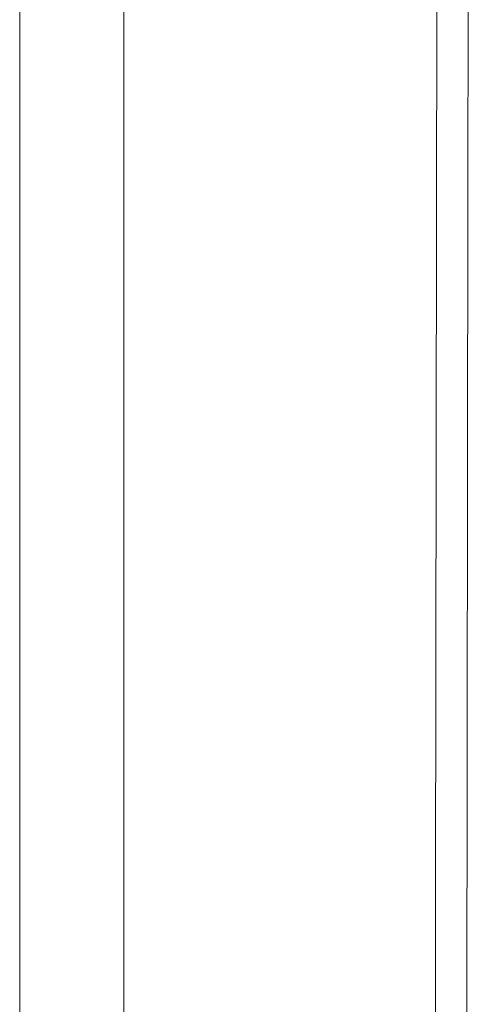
# Model space of a CAD drawing. Header units: millimetres. Extents: x 2 to 902, y -447 to 199.
# Tile 587 of 656: x 15.226 to 15.998, y 165.325 to 167.019. Entities that reach past the tile are written whole.
import ezdxf

# ---------------------------------------------------------------- set-up
doc = ezdxf.new("R2010")
doc.units = ezdxf.units.MM
doc.header["$MEASUREMENT"] = 0
for name, color, linetype, lineweight in [('IFC-Laje-Contorno', 134, 'Continuous', 5), ('IFC-Parede padrão-Contorno', 44, 'Continuous', 5), ('IFC-Porta-Contorno', 142, 'Continuous', 5)]:
    doc.layers.add(name, color=color, linetype=linetype, lineweight=lineweight)

msp = doc.modelspace()

# ---------------------------------------------------------------- linework, layer by layer
at = {"layer": 'IFC-Laje-Contorno', "color": 7, "lineweight": 5}
for p, q in [((15.4057, 151.3057), (15.4057, 188.4813)), ((15.4057, 163.8248), (15.4057, 170.4009))]:
    msp.add_line(p, q, dxfattribs=at)
at = {"layer": 'IFC-Parede padrão-Contorno', "color": 7, "lineweight": 5}
msp.add_line((15.2265, 163.8248), (15.2265, 170.4009), dxfattribs=at)
at = {"layer": 'IFC-Porta-Contorno', "color": 7, "lineweight": 5}
for p, q in [((15.9417, 165.5132), (15.9438, 167.1204)), ((15.9974, 166.716), (15.9979, 167.1203)), ((15.9953, 165.1088), (15.9974, 166.716)), ((15.9412, 165.1089), (15.9417, 165.5132))]:
    msp.add_line(p, q, dxfattribs=at)

doc.saveas('drawing.dxf')
